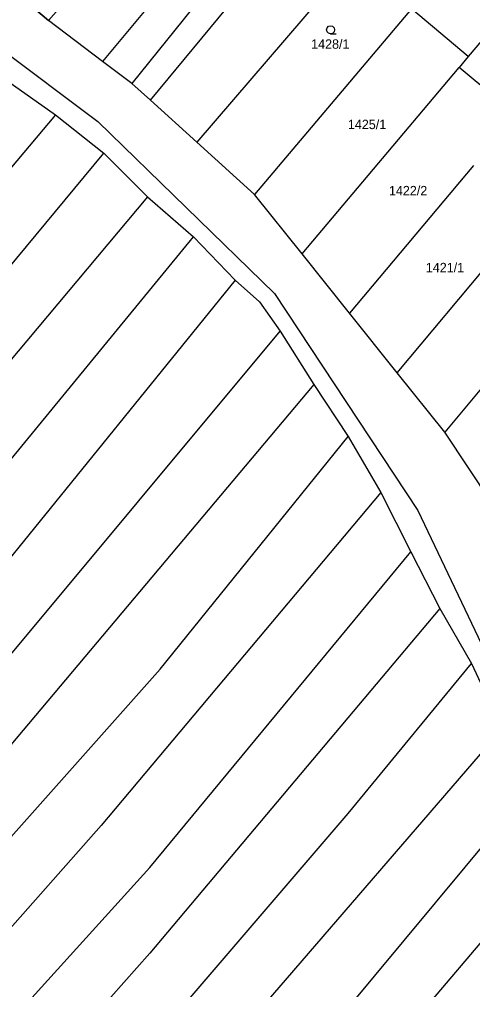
# Model space of a CAD drawing. Extents: x -580630 to -576196, y -1189024 to -1183567.
# Drawn here: x -578387.5 to -578305.3, y -1186455.1 to -1186279.1 of the extents above; entities that cross this region are included whole.
import ezdxf

# ---------------------------------------------------------------- set-up
doc = ezdxf.new("R2010")
doc.units = 0
for name, color, linetype in [('Vrstva 1', 7, 'Continuous'), ('Vrstva 18', 7, 'Continuous'), ('Vrstva 25', 7, 'Continuous'), ('Vrstva 6', 7, 'Continuous'), ('Vrstva 63', 7, 'Continuous')]:
    doc.layers.add(name, color=color, linetype=linetype)

msp = doc.modelspace()

# ---------------------------------------------------------------- linework, layer by layer
at = {"layer": 'Vrstva 1'}
for p, q in [((-578338.98, -1186229.78), (-578382.28, -1186279.32)), ((-578327.11, -1186241.1), (-578367.16, -1186290.71)), ((-578320.59, -1186260.87), (-578355.38, -1186301.36)), ((-578397.69, -1186266.15), (-578382.28, -1186279.32)), ((-578413.79, -1186267.24), (-578373.28, -1186297.64)), ((-578316.44, -1186277.19), (-578344.87, -1186310.86)), ((-578306.14, -1186285.85), (-578316.44, -1186277.19)), ((-578372.47, -1186286.71), (-578382.28, -1186279.32)), ((-578300.51, -1186279.15), (-578306.14, -1186285.85)), ((-578367.16, -1186290.71), (-578372.47, -1186286.71)), ((-578306.14, -1186285.85), (-578307.78, -1186287.8)), ((-578336.25, -1186321.64), (-578307.78, -1186287.8)), ((-578297.48, -1186296.43), (-578307.78, -1186287.8)), ((-578390.65, -1186289.6), (-578380.99, -1186296.39)), ((-578363.77, -1186293.78), (-578367.16, -1186290.71)), ((-578355.38, -1186301.36), (-578363.77, -1186293.78)), ((-578380.99, -1186296.39), (-578372.19, -1186303.37)), ((-578373.28, -1186297.64), (-578341.29, -1186328.83)), ((-578344.87, -1186310.86), (-578355.38, -1186301.36)), ((-578372.19, -1186303.37), (-578364.3, -1186311.26)), ((-578305.16, -1186305.59), (-578327.64, -1186332.42)), ((-578364.3, -1186311.26), (-578355.95, -1186318.55)), ((-578336.25, -1186321.64), (-578344.87, -1186310.86)), ((-578319.02, -1186343.2), (-578295.98, -1186315.65)), ((-578355.95, -1186318.55), (-578348.41, -1186326.38)), ((-578327.64, -1186332.42), (-578336.25, -1186321.64)), ((-578286.11, -1186324.89), (-578310.4, -1186353.98)), ((-578348.41, -1186326.38), (-578344.01, -1186330.33)), ((-578341.29, -1186328.83), (-578315.27, -1186368.18)), ((-578344.01, -1186330.33), (-578340.22, -1186335.64)), ((-578319.02, -1186343.2), (-578327.64, -1186332.42)), ((-578340.22, -1186335.64), (-578334.15, -1186345.35)), ((-578310.4, -1186353.98), (-578319.02, -1186343.2)), ((-578334.15, -1186345.35), (-578327.93, -1186354.76)), ((-578301.92, -1186366.72), (-578310.4, -1186353.98)), ((-578327.93, -1186354.76), (-578322.01, -1186364.93)), ((-578322.01, -1186364.93), (-578316.55, -1186375.71)), ((-578315.27, -1186368.18), (-578292.35, -1186416.44)), ((-578316.55, -1186375.71), (-578311.29, -1186385.95)), ((-578311.29, -1186385.95), (-578305.52, -1186395.97)), ((-578305.52, -1186395.97), (-578300.06, -1186407.81))]:
    msp.add_line(p, q, dxfattribs=at)
at = {"layer": 'Vrstva 25'}
msp.add_lwpolyline([(-578331.09, -1186281.72), (-578331.47, -1186281.62), (-578331.74, -1186281.35), (-578331.84, -1186280.98), (-578331.74, -1186280.61), (-578331.47, -1186280.34), (-578331.1, -1186280.24), (-578330.73, -1186280.34), (-578330.46, -1186280.61), (-578330.36, -1186280.99), (-578330.46, -1186281.37), (-578330.73, -1186281.64), (-578331.11, -1186281.74), (-578330.11, -1186281.74)], dxfattribs=at)
at = {"layer": 'Vrstva 6'}
for p, q in [((-578352.88, -1186263.18), (-578372.47, -1186286.71)), ((-578363.77, -1186293.78), (-578342.19, -1186267.62)), ((-578380.99, -1186296.39), (-578462.55, -1186393.38)), ((-578394.27, -1186329.93), (-578372.19, -1186303.37)), ((-578364.3, -1186311.26), (-578438.47, -1186399.77)), ((-578420.54, -1186397.21), (-578355.95, -1186318.55)), ((-578348.41, -1186326.38), (-578400.47, -1186390.62)), ((-578408.34, -1186417.4), (-578340.22, -1186335.64)), ((-578334.15, -1186345.35), (-578390.36, -1186412.21)), ((-578362.02, -1186396.95), (-578327.93, -1186354.76)), ((-578322.01, -1186364.93), (-578372.69, -1186425.32)), ((-578363.85, -1186432.93), (-578316.55, -1186375.71)), ((-578311.29, -1186385.95), (-578363.85, -1186448.48)), ((-578327.93, -1186423.14), (-578305.52, -1186395.97)), ((-578427.48, -1186470.63), (-578362.02, -1186396.95)), ((-578300.06, -1186407.81), (-578349.57, -1186465.23)), ((-578333.07, -1186464.58), (-578295.2, -1186419.04)), ((-578379.09, -1186482.82), (-578327.93, -1186423.14)), ((-578372.69, -1186425.32), (-578419.27, -1186477.97)), ((-578431.13, -1186507.18), (-578363.85, -1186432.93)), ((-578291.45, -1186431.87), (-578335.5, -1186483.8)), ((-578363.85, -1186448.48), (-578419.88, -1186511.49))]:
    msp.add_line(p, q, dxfattribs=at)
at = {"layer": 'Vrstva 63'}
for p, q in [((-578382.28, -1186279.32), (-578397.69, -1186266.15)), ((-578372.47, -1186286.71), (-578382.28, -1186279.32)), ((-578367.16, -1186290.71), (-578372.47, -1186286.71)), ((-578363.77, -1186293.78), (-578367.16, -1186290.71)), ((-578355.38, -1186301.36), (-578363.77, -1186293.78)), ((-578344.87, -1186310.86), (-578355.38, -1186301.36)), ((-578336.25, -1186321.64), (-578344.87, -1186310.86)), ((-578327.64, -1186332.42), (-578336.25, -1186321.64)), ((-578319.02, -1186343.2), (-578327.64, -1186332.42)), ((-578310.4, -1186353.98), (-578319.02, -1186343.2)), ((-578301.92, -1186366.72), (-578310.4, -1186353.98))]:
    msp.add_line(p, q, dxfattribs=at)

# ---------------------------------------------------------------- texts
at = {"layer": 'Vrstva 18'}
for s, p in [('1428/1', (-578334.617, -1186284.42)), ('1425/1', (-578327.957, -1186299)), ('1422/2', (-578320.515, -1186311.01)), ('1421/1', (-578313.822, -1186324.97))]:
    msp.add_text(s, height=1.7, dxfattribs=at).set_placement(p)

doc.saveas('drawing.dxf')
